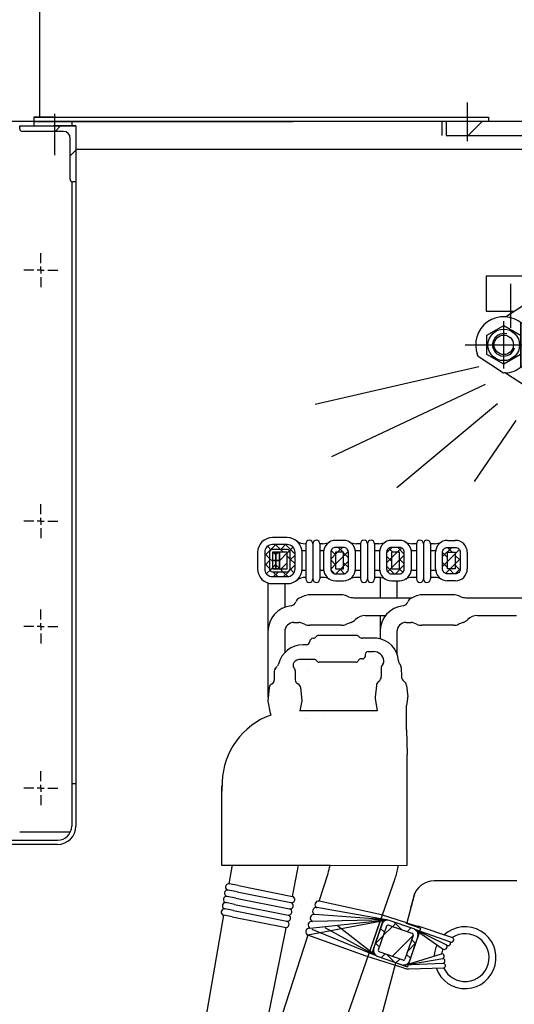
# Model space of a CAD drawing. Header units: millimetres. Extents: x 452087 to 582075, y 10891 to 81641.
# Tile 273 of 311: x 549558 to 549910, y 45147 to 45848. Entities that reach past the tile are written whole.
import ezdxf

# ---------------------------------------------------------------- set-up
doc = ezdxf.new("R2010")
doc.units = ezdxf.units.MM
for name, pattern in [('K5LT_AUXILIARY', [0]), ('K5LT_AXLED', [19.5, 15, -1.5, 1.5, -1.5]), ('K5LT_BASIC', [0]), ('K5LT_THIN', [0]), ('K5LT_THIN_INCLUDED_TO_HATCHING', [0])]:
    doc.linetypes.add(name, pattern=pattern)
for name, color, linetype, true_color in [('C', 4, 'Continuous', 0x00ffff), ('CONTOUR', 1, 'Continuous', 0xff0000), ('FOR', 7, 'Continuous', 0xffffff), ('G', 3, 'Continuous', 0x00ff00), ('OSI', 2, 'Continuous', 0xffff00), ('R', 1, 'Continuous', 0xff0000)]:
    doc.layers.add(name, color=color, linetype=linetype, true_color=true_color)
doc.layers.add('ГТО-2_Штриховка', color=252, linetype='Continuous', lineweight=18)
doc.layers.add('Системный слой', color=7, linetype='Continuous')
pattern_1 = [(45, (-1053.149, 4503.286), (-7.071068, 7.071068), []), (135, (-1053.149, 4503.286), (-7.071068, -7.071068), [])]
pattern_2 = [(45, (0, 0), (-0.3535534, 0.3535534), [])]
pattern_3 = [(45, (0, 0), (-0.3535534, 0.3535534), []), (135, (0, 0), (-0.3535534, -0.3535534), [])]

# ---------------------------------------------------------------- blocks, each defined once
blk = doc.blocks.new('U61')
at = {"layer": 'G', "linetype": 'K5LT_BASIC'}
for p, q in [((243.015, 424.596), (243.015, 424.826)), ((243.015, 424.826), (247.015, 424.826)), ((247.015, 424.826), (247.015, 420.826)), ((245.094, 424.426), (243.185, 424.426)), ((246.115, 424.426), (245.094, 424.426)), ((246.615, 420.996), (246.615, 423.926)), ((247.015, 420.826), (246.785, 420.826))]:
    blk.add_line(p, q, dxfattribs=at)
for centre, radius, start, end in [((243.185, 424.596), 0.17, 180, 270), ((246.115, 423.926), 0.5, 0, 90), ((246.785, 420.996), 0.17, 180, 270)]:
    blk.add_arc(centre, radius, start, end, dxfattribs=at)
blk = doc.blocks.new('U78')
at = {"layer": 'OSI', "linetype": 'K5LT_AXLED'}
for p, q in [((244.513, 378.177), (244.513, 378.889)), ((244.513, 377.677), (244.513, 377.927)), ((244.013, 377.677), (243.301, 377.677)), ((244.513, 377.677), (244.263, 377.677)), ((244.513, 377.677), (244.513, 377.427)), ((244.513, 377.677), (244.763, 377.677)), ((244.513, 377.177), (244.513, 376.465)), ((245.013, 377.677), (245.725, 377.677))]:
    blk.add_line(p, q, dxfattribs=at)
blk = doc.blocks.new('U80')
at = {"layer": 'OSI', "linetype": 'K5LT_AXLED'}
for p, q in [((244.513, 397.177), (244.513, 397.889)), ((244.013, 396.677), (243.301, 396.677)), ((244.513, 396.677), (244.263, 396.677)), ((244.513, 396.677), (244.513, 396.927)), ((244.513, 396.677), (244.513, 396.427)), ((244.513, 396.677), (244.763, 396.677)), ((245.013, 396.677), (245.725, 396.677)), ((244.513, 396.177), (244.513, 395.465))]:
    blk.add_line(p, q, dxfattribs=at)
blk = doc.blocks.new('U81')
at = {"layer": 'OSI', "linetype": 'K5LT_AXLED'}
for p, q in [((244.513, 389.677), (244.513, 390.389)), ((244.013, 389.177), (243.301, 389.177)), ((244.513, 389.177), (244.263, 389.177)), ((244.513, 389.177), (244.513, 389.427)), ((244.513, 389.177), (244.513, 388.927)), ((244.513, 389.177), (244.763, 389.177)), ((245.013, 389.177), (245.725, 389.177)), ((244.513, 388.677), (244.513, 387.965))]:
    blk.add_line(p, q, dxfattribs=at)
blk = doc.blocks.new('U82')
at = {"layer": 'OSI', "linetype": 'K5LT_AXLED'}
for p, q in [((244.513, 415.052), (244.513, 415.764)), ((244.013, 414.552), (243.301, 414.552)), ((244.513, 414.552), (244.263, 414.552)), ((244.513, 414.552), (244.513, 414.802)), ((244.513, 414.552), (244.513, 414.302)), ((244.513, 414.552), (244.763, 414.552)), ((245.013, 414.552), (245.725, 414.552)), ((244.513, 414.052), (244.513, 413.34))]:
    blk.add_line(p, q, dxfattribs=at)
blk = doc.blocks.new('U92')
at = {"layer": 'G', "linetype": 'K5LT_BASIC'}
for p, q in [((276.265, 409.923), (277.465, 410.616)), ((277.465, 410.616), (278.665, 409.923)), ((276.265, 408.537), (276.265, 409.923)), ((278.665, 409.923), (278.665, 408.537)), ((277.465, 407.844), (276.265, 408.537)), ((278.665, 408.537), (277.465, 407.844))]:
    blk.add_line(p, q, dxfattribs=at)
for radius in [1.125, 0.692]:
    blk.add_circle((277.465, 409.23), radius, dxfattribs=at)
at = {"layer": 'OSI', "linetype": 'K5LT_AXLED'}
for p, q in [((277.465, 407.544), (277.465, 410.916)), ((275.965, 409.23), (278.965, 409.23))]:
    blk.add_line(p, q, dxfattribs=at)
at = {"layer": 'R', "linetype": 'K5LT_THIN'}
blk.add_arc((277.465, 409.23), 0.8, 75, 345, dxfattribs=at)
blk = doc.blocks.new('U93')
at = {"layer": 'G', "linetype": 'K5LT_BASIC'}
for p, q in [((286.965, 410.616), (285.765, 409.923)), ((288.165, 409.923), (286.965, 410.616)), ((285.765, 409.923), (285.765, 408.537)), ((288.165, 408.537), (288.165, 409.923)), ((285.765, 408.537), (286.965, 407.844)), ((286.965, 407.844), (288.165, 408.537))]:
    blk.add_line(p, q, dxfattribs=at)
for radius in [1.125, 0.692]:
    blk.add_circle((286.965, 409.23), radius, dxfattribs=at)
at = {"layer": 'OSI', "linetype": 'K5LT_AXLED'}
for p, q in [((286.965, 407.544), (286.965, 410.916)), ((288.465, 409.23), (285.465, 409.23))]:
    blk.add_line(p, q, dxfattribs=at)
at = {"layer": 'R', "linetype": 'K5LT_THIN'}
blk.add_arc((286.965, 409.23), 0.8, 195, 105, dxfattribs=at)
blk = doc.blocks.new('U94')
at = {"layer": 'C', "linetype": 'K5LT_BASIC'}
for p, q in [((280.663, 409.516), (281.583, 408.597)), ((281.583, 408.597), (282.502, 407.678))]:
    blk.add_line(p, q, dxfattribs=at)
blk = doc.blocks.new('U95')
at = {"layer": 'C', "linetype": 'K5LT_BASIC'}
for p, q in [((280.805, 407.183), (280.911, 407.289)), ((281.017, 407.395), (281.123, 407.501)), ((280.239, 406.617), (280.274, 406.653)), ((280.38, 406.759), (280.487, 406.865)), ((280.593, 406.971), (280.699, 407.077))]:
    blk.add_line(p, q, dxfattribs=at)
blk = doc.blocks.new('U96')
at = {"layer": 'C', "linetype": 'K5LT_BASIC'}
for p, q in [((280.168, 407.819), (280.274, 407.925)), ((280.38, 408.032), (280.487, 408.138)), ((279.603, 407.254), (279.638, 407.289)), ((279.744, 407.395), (279.85, 407.501)), ((279.956, 407.607), (280.062, 407.713))]:
    blk.add_line(p, q, dxfattribs=at)
blk = doc.blocks.new('U97')
at = {"layer": 'G', "linetype": 'K5LT_BASIC'}
for p, q in [((278.665, 410.83), (278.665, 407.63)), ((278.765, 410.75), (278.765, 407.71)), ((277.434, 407.22), (275.636, 408.396))]:
    blk.add_line(p, q, dxfattribs=at)
for centre, radius, start, end in [((277.465, 409.23), 2, 49.4584, 201.125), ((274.667, 408.149), 1, 14.28625, 21.125), ((277.596, 406.233), 1, 92.49567, 99.33442), ((277.465, 409.23), 2, 272.49567, 310.5416)]:
    blk.add_arc(centre, radius, start, end, dxfattribs=at)
blk = doc.blocks.new('U98')
at = {"layer": 'G', "linetype": 'K5LT_BASIC'}
for p, q in [((285.665, 410.75), (285.665, 407.71)), ((285.765, 410.83), (285.765, 407.63)), ((286.997, 407.22), (288.795, 408.396))]:
    blk.add_line(p, q, dxfattribs=at)
for centre, radius, start, end in [((286.965, 409.23), 2, 338.875, 130.5416), ((289.764, 408.149), 1, 158.875, 165.71375), ((286.965, 409.23), 2, 229.4584, 267.50433), ((286.835, 406.233), 1, 80.66558, 87.50433)]:
    blk.add_arc(centre, radius, start, end, dxfattribs=at)
blk = doc.blocks.new('U91')
at = {"layer": 'FOR'}
h = blk.add_hatch(dxfattribs=at)
h.set_pattern_fill('МЕТАЛЛ', color=256, angle=45, style=0, pattern_type=0)
h.set_pattern_definition([(45, (0, 0), (-2.12132, 2.12132), [])])
h.paths.add_polyline_path([(280.929, 409.782), (281.185, 410.178), (281.558, 410.466), (282.006, 410.614), (282.477, 410.605), (282.919, 410.44), (283.281, 410.138), (283.522, 409.733), (283.615, 409.27), (283.549, 408.803), (283.331, 408.385), (282.987, 408.062), (282.767, 407.943), (282.679, 407.855), (282.254, 407.431), (282.782, 407.521), (283.259, 407.763), (283.644, 408.135), (283.903, 408.604), (284.012, 409.127), (283.963, 409.66), (283.76, 410.155), (283.419, 410.568), (282.973, 410.863), (282.459, 411.014), (281.924, 411.006), (281.415, 410.842), (280.976, 410.535), (280.647, 410.113), (280.457, 409.613), (280.416, 409.269), (280.84, 409.693)])
at = {"layer": 'C', "linetype": 'K5LT_BASIC'}
for p, q in [((279.85, 408.633), (279.426, 408.208)), ((279.497, 407.996), (280.31, 408.809)), ((280.274, 408.35), (280.557, 408.633)), ((279.284, 408.208), (279.603, 408.527)), ((279.284, 408.208), (279.498, 407.995)), ((279.426, 408.208), (279.673, 408.456)), ((279.497, 407.36), (280.38, 408.244)), ((279.673, 408.456), (279.603, 408.527)), ((280.274, 408.35), (280.805, 407.819)), ((280.593, 407.678), (280.769, 407.855)), ((279.497, 407.36), (279.921, 406.936)), ((279.603, 407.254), (279.921, 406.936)), ((279.85, 407.006), (280.522, 407.678)), ((279.992, 406.865), (280.663, 407.537)), ((280.345, 406.511), (281.229, 407.395)), ((280.522, 407.678), (280.593, 407.607)), ((280.663, 407.537), (280.593, 407.607)), ((280.663, 407.607), (280.84, 407.784)), ((281.335, 407.289), (280.805, 407.819)), ((280.982, 406.511), (281.795, 407.324)), ((281.335, 407.289), (281.618, 407.572)), ((282.502, 407.678), (281.865, 407.042)), ((279.631, 406.872), (279.56, 406.801)), ((279.744, 406.759), (279.631, 406.872)), ((279.744, 406.759), (279.857, 406.646)), ((279.857, 406.646), (279.787, 406.575)), ((280.345, 406.511), (279.921, 406.936)), ((280.239, 406.617), (279.921, 406.936)), ((281.194, 406.299), (280.982, 406.511)), ((282.007, 406.9), (281.37, 406.264)), ((280.875, 405.981), (281.194, 406.299)), ((281.017, 405.981), (281.335, 406.299))]:
    blk.add_line(p, q, dxfattribs=at)
at = {"layer": 'G', "linetype": 'K5LT_BASIC'}
for p, q in [((277.594, 411.226), (279.894, 412.73)), ((286.837, 411.226), (284.537, 412.73)), ((280.027, 408.88), (280.663, 409.516)), ((280.416, 409.269), (280.929, 409.782)), ((280.924, 409.256), (280.429, 408.761)), ((279.673, 408.809), (279.885, 409.021)), ((279.85, 408.633), (279.673, 408.809)), ((280.027, 408.88), (279.885, 409.021)), ((280.31, 408.809), (280.38, 408.809)), ((280.38, 408.809), (281.088, 408.102)), ((278.76, 407.683), (279.284, 408.208)), ((279.498, 407.995), (279.284, 408.208)), ((279.426, 408.208), (279.569, 408.065)), ((279.426, 408.208), (279.569, 408.065)), ((279.648, 407.986), (279.651, 407.983)), ((279.648, 407.986), (279.651, 407.983)), ((279.956, 407.819), (280.062, 407.925)), ((280.062, 407.925), (280.168, 407.819)), ((280.062, 407.925), (280.274, 407.925)), ((280.168, 408.032), (280.274, 408.138)), ((280.168, 408.032), (280.274, 407.925)), ((280.274, 408.138), (280.38, 408.032)), ((280.274, 408.138), (280.487, 408.138)), ((280.487, 408.138), (280.805, 407.819)), ((281.795, 407.395), (281.088, 408.102)), ((282.241, 407.939), (281.746, 407.444)), ((282.254, 407.431), (282.767, 407.943)), ((277.594, 407.234), (279.894, 405.73)), ((278.789, 407.572), (278.76, 407.683)), ((279.673, 406.688), (278.789, 407.572)), ((279.631, 406.872), (279.497, 407.36)), ((279.532, 407.395), (279.638, 407.501)), ((279.532, 407.395), (279.638, 407.289)), ((279.638, 407.501), (279.744, 407.395)), ((279.638, 407.501), (279.85, 407.501)), ((279.744, 407.607), (279.85, 407.713)), ((279.744, 407.607), (279.85, 407.501)), ((279.85, 407.713), (279.956, 407.607)), ((279.85, 407.713), (280.062, 407.713)), ((279.956, 407.819), (280.062, 407.713)), ((280.522, 407.678), (280.593, 407.678)), ((280.593, 407.678), (280.628, 407.643)), ((280.663, 407.607), (280.628, 407.643)), ((280.663, 407.537), (280.663, 407.607)), ((281.123, 407.501), (280.805, 407.819)), ((280.911, 407.077), (280.805, 407.183)), ((281.017, 407.183), (280.911, 407.289)), ((280.911, 407.077), (280.911, 407.289)), ((281.123, 407.289), (281.017, 407.395)), ((281.017, 407.183), (281.123, 407.289)), ((281.123, 407.289), (281.123, 407.501)), ((281.795, 407.324), (281.795, 407.395)), ((286.837, 407.234), (284.537, 405.73)), ((279.673, 406.688), (280.557, 405.804)), ((279.857, 406.646), (280.345, 406.511)), ((280.38, 406.547), (280.274, 406.653)), ((280.487, 406.653), (280.38, 406.759)), ((280.38, 406.547), (280.487, 406.653)), ((280.593, 406.759), (280.487, 406.865)), ((280.487, 406.653), (280.487, 406.865)), ((280.699, 406.865), (280.593, 406.971)), ((280.593, 406.759), (280.699, 406.865)), ((280.805, 406.971), (280.699, 407.077)), ((280.699, 406.865), (280.699, 407.077)), ((280.805, 406.971), (280.911, 407.077)), ((281.194, 406.299), (280.98, 406.513)), ((281.051, 406.584), (281.37, 406.264)), ((281.051, 406.584), (281.37, 406.264)), ((282.007, 406.9), (281.865, 407.042)), ((280.557, 405.804), (280.669, 405.774)), ((280.669, 405.774), (281.194, 406.299)), ((281.017, 405.981), (280.946, 406.052)), ((285.299, 406.228), (284.537, 405.73))]:
    blk.add_line(p, q, dxfattribs=at)
for radius, start, end in [(4.2, 56.44269, 123.55731), (1.85, 269.64425, 180.35575), (1.8, 271.23826, 178.76174), (1.4, 275.26196, 174.73804), (4.2, 236.44269, 303.55731)]:
    blk.add_arc((282.215, 409.23), radius, start, end, dxfattribs=at)
at = {"layer": 'OSI', "linetype": 'K5LT_AXLED'}
for p, q in [((282.215, 414.23), (282.215, 404.23)), ((274.715, 409.23), (289.715, 409.23)), ((279.529, 406.543), (282.215, 409.23))]:
    blk.add_line(p, q, dxfattribs=at)
at = {"layer": 'R', "linetype": 'K5LT_THIN'}
for p, q in [((280.313, 408.809), (280.842, 409.338)), ((279.654, 407.986), (280.429, 408.761)), ((279.498, 407.995), (279.654, 407.986)), ((281.051, 406.584), (282.323, 407.856)), ((280.971, 406.668), (281.746, 407.444)), ((280.98, 406.513), (280.971, 406.668))]:
    blk.add_line(p, q, dxfattribs=at)
at = {"layer": 'C'}
for name in ['U94', 'U96', 'U95']:
    blk.add_blockref(name, (0, 0), dxfattribs=at)
at = {"layer": 'Системный слой'}
for name in ['U97', 'U92', 'U93', 'U98']:
    blk.add_blockref(name, (0, 0), dxfattribs=at)
blk = doc.blocks.new('U313')
at = {"layer": 'G', "linetype": 'K5LT_BASIC'}
for p, q in [((262.417, 369.975), (262.783, 371.81)), ((259.652, 356.141), (261.944, 367.607))]:
    blk.add_line(p, q, dxfattribs=at)
for centre, radius, start, end in [((256.9, 372.986), 6, 348.69792, 352.35199), ((266.322, 355.458), 6.705, 174.15063, 180), ((266.322, 355.458), 6.71, 177.89947, 182.10053)]:
    blk.add_arc(centre, radius, start, end, dxfattribs=at)
blk = doc.blocks.new('U314')
at = {"layer": 'G', "linetype": 'K5LT_BASIC'}
for p, q in [((264.318, 369.631), (264.957, 371.597)), ((264.171, 369.176), (264.171, 369.178)), ((263.531, 367.208), (260.371, 357.487))]:
    blk.add_line(p, q, dxfattribs=at)
for centre, radius, start, end in [((261.153, 372.833), 4, 341.99416, 350.71007), ((269.622, 354.553), 9.705, 161.58875, 180)]:
    blk.add_arc(centre, radius, start, end, dxfattribs=at)
blk = doc.blocks.new('U315')
at = {"layer": 'G', "linetype": 'K5LT_BASIC'}
for p, q in [((268.828, 368.656), (269.729, 371.241)), ((264.308, 355.693), (268.733, 368.385))]:
    blk.add_line(p, q, dxfattribs=at)
for centre, radius, start, end in [((264.043, 373.157), 6, 341.37036, 349.66564), ((268.822, 354.35), 4.71, 162.39806, 182.52421)]:
    blk.add_arc(centre, radius, start, end, dxfattribs=at)
blk = doc.blocks.new('U318')
at = {"layer": 'G', "linetype": 'K5LT_BASIC'}
for p, q in [((266.958, 388.546), (264.258, 388.546)), ((266.958, 388.546), (264.272, 388.546)), ((266.865, 388.306), (266.865, 388.306)), ((266.865, 388.306), (266.865, 388.306)), ((268.44, 388.347), (267.392, 388.346))]:
    blk.add_line(p, q, dxfattribs=at)
for centre, radius, start, end in [((263.925, 388.046), 0.3, 89.99953, 174.42955), ((263.925, 388.546), 0.2, 269.99953, 330), ((264.272, 388.346), 0.2, 90, 150), ((266.958, 388.246), 0.3, 41.81031, 90), ((267.405, 388.646), 0.3, 221.81031, 270)]:
    blk.add_arc(centre, radius, start, end, dxfattribs=at)
blk = doc.blocks.new('U317')
at = {"layer": 'G', "linetype": 'K5LT_BASIC'}
for p, q in [((263.422, 387.883), (263.181, 387.883)), ((263.976, 386.843), (262.946, 386.843)), ((264.362, 387.083), (264.362, 387.084)), ((264.362, 387.084), (264.362, 387.083)), ((267.402, 386.883), (267.302, 386.883)), ((267.602, 387.203), (267.602, 387.044)), ((261.183, 386.182), (261.334, 386.346)), ((266.936, 386.643), (264.322, 386.643)), ((261.129, 386.011), (261.126, 385.365)), ((262.622, 386.031), (262.625, 385.389)), ((263.475, 386.084), (263.475, 386.084)), ((260.766, 384.846), (260.669, 383.871)), ((262.992, 384.866), (263.088, 383.891)), ((260.669, 383.871), (260.85, 383.013)), ((263.088, 383.891), (262.951, 383.186)), ((264.69, 382.955), (264.69, 382.954))]:
    blk.add_line(p, q, dxfattribs=at)
for centre, radius, start, end in [((263.181, 386.083), 1.8, 90, 166.33255), ((263.419, 388.092), 0.209, 270.98021, 355.36884), ((262.993, 386.255), 0.589, 87.98743, 142.5253), ((263.976, 386.643), 0.2, 30, 90), ((267.302, 386.683), 0.2, 90, 156.42182), ((267.398, 387.093), 0.21, 271.12675, 346.66496), ((267.802, 387.203), 0.2, 90, 180), ((261.429, 386.01), 0.3, 145.00798, 179.72112), ((261.141, 386.58), 0.3, 317.48955, 346.33255), ((262.764, 386.431), 0.3, 142.5253, 222.51045), ((262.322, 386.03), 0.3, 0.27888, 34.99202), ((264.322, 386.843), 0.2, 210, 270), ((266.936, 386.843), 0.2, 270, 336.42182), ((261.065, 384.817), 0.3, 113.48579, 174.30445), ((260.826, 385.367), 0.3, 293.48579, 359.72112), ((262.925, 385.39), 0.3, 180.27888, 247.28287), ((262.693, 384.837), 0.3, 5.66421, 67.28287)]:
    blk.add_arc(centre, radius, start, end, dxfattribs=at)
at = {"layer": 'Системный слой'}
blk.add_blockref('U318', (0, 0), dxfattribs=at)
blk = doc.blocks.new('U316')
at = {"layer": 'G', "linetype": 'K5LT_BASIC'}
for p, q in [((267.802, 387.403), (268.192, 387.403)), ((268.742, 386.226), (268.746, 385.618)), ((268.859, 386.511), (268.848, 386.499)), ((270.068, 386.516), (270.059, 386.525)), ((270.172, 386.248), (270.175, 385.628)), ((268.395, 384.992), (268.313, 384.165)), ((270.547, 384.993), (270.629, 384.182)), ((270.551, 384.956), (270.563, 384.956)), ((268.316, 384.061), (268.458, 383.188)), ((270.622, 384.061), (270.553, 383.566))]:
    blk.add_line(p, q, dxfattribs=at)
for centre, radius, start, end in [((268.27, 386.655), 1.7, 2.59535, 84.24188), ((268.192, 386.653), 0.75, 7.79698, 90), ((269.142, 386.229), 0.4, 137.38627, 180.34283), ((268.638, 386.715), 0.3, 317.38627, 7.79698), ((270.381, 386.79), 0.416, 187.97997, 219.53937), ((269.772, 386.247), 0.4, 0.27884, 42.35919), ((268.346, 385.616), 0.4, 303.99734, 0.34283), ((270.575, 385.63), 0.4, 180.27884, 237.85569), ((268.793, 384.952), 0.4, 123.99734, 174.30896), ((270.149, 384.953), 0.4, 5.73072, 57.85569), ((268.711, 384.125), 0.4, 174.30896, 189.26909), ((270.231, 384.142), 0.4, 348.19429, 5.73072)]:
    blk.add_arc(centre, radius, start, end, dxfattribs=at)
at = {"layer": 'Системный слой'}
blk.add_blockref('U317', (0, 0), dxfattribs=at)
blk = doc.blocks.new('U319')
at = {"layer": 'R', "linetype": 'K5LT_THIN_INCLUDED_TO_HATCHING'}
for centre in [(262.263, 369.313), (262.366, 369.754), (262.059, 368.43), (262.161, 368.871), (261.957, 367.988)]:
    blk.add_arc(centre, 0.227, 256.96925, 76.96925, dxfattribs=at)
blk = doc.blocks.new('U312')
at = {"layer": 'G', "linetype": 'K5LT_BASIC'}
for p, q in [((270.54, 381.823), (270.553, 383.566)), ((260.845, 383.04), (260.887, 382.885)), ((264.404, 383.187), (262.921, 383.186)), ((263.373, 382.632), (263.373, 382.632)), ((268.458, 383.188), (264.302, 383.187)), ((270.54, 381.823), (270.593, 380.068)), ((270.593, 379.09), (270.593, 380.068)), ((270.593, 372.189), (270.593, 379.609)), ((257.424, 378.125), (257.402, 377.461)), ((257.402, 372.186), (257.402, 377.858)), ((265.101, 372.188), (257.402, 372.186)), ((265.101, 372.188), (270.593, 372.189)), ((269.946, 372.081), (269.947, 372.189)), ((257.931, 370.871), (258.095, 371.818)), ((257.853, 370.425), (257.853, 370.425)), ((257.698, 369.532), (257.698, 369.532)), ((257.775, 369.978), (257.775, 369.979)), ((263.097, 369.375), (263.097, 369.376)), ((268.733, 368.385), (269.048, 369.289)), ((255.522, 357.011), (257.543, 368.639)), ((261.944, 367.607), (261.974, 367.762)), ((255.417, 349.458), (255.417, 355.458)), ((259.617, 355.704), (259.617, 352.458)), ((259.917, 352.458), (259.917, 354.553)), ((264.117, 354.557), (264.117, 352.458))]:
    blk.add_line(p, q, dxfattribs=at)
for centre, radius, start, end in [((262.671, 377.948), 5.25, 109.87412, 178.06863), ((256.125, 372.16), 2, 350.14372, 0.72759), ((267.122, 355.458), 11.705, 172.37165, 181.38924)]:
    blk.add_arc(centre, radius, start, end, dxfattribs=at)
at = {"layer": 'R', "linetype": 'K5LT_THIN'}
for p, q in [((261.697, 382.937), (261.697, 382.937)), ((263.475, 382.635), (263.475, 382.635)), ((258.575, 370.743), (257.931, 370.871)), ((258.486, 370.298), (257.853, 370.425)), ((258.309, 369.409), (257.698, 369.532)), ((258.398, 369.854), (257.775, 369.978)), ((258.131, 368.521), (257.543, 368.638)), ((258.22, 368.965), (257.623, 369.084)), ((252.365, 349.458), (252.359, 349.458)), ((253.615, 349.458), (253.015, 349.458)), ((267.566, 349.458), (256.309, 349.458))]:
    blk.add_line(p, q, dxfattribs=at)
at = {"layer": 'R', "linetype": 'K5LT_THIN_INCLUDED_TO_HATCHING'}
for p, q in [((258.575, 370.743), (262.417, 369.975)), ((258.486, 370.298), (262.319, 369.532)), ((258.309, 369.409), (262.121, 368.648)), ((258.398, 369.854), (262.221, 369.09)), ((258.22, 368.965), (262.021, 368.205)), ((258.131, 368.521), (261.973, 367.753))]:
    blk.add_line(p, q, dxfattribs=at)
at = {"layer": 'R', "linetype": 'K5LT_AUXILIARY'}
for p, q in [((270.223, 367.202), (270.222, 367.202)), ((265.717, 351.458), (265.88, 351.458))]:
    blk.add_line(p, q, dxfattribs=at)
at = {"layer": 'R', "linetype": 'K5LT_THIN_INCLUDED_TO_HATCHING'}
for centre in [(257.892, 370.648), (257.814, 370.202), (257.659, 369.309), (257.737, 369.755), (257.581, 368.862)]:
    blk.add_arc(centre, 0.227, 80.14372, 260.14372, dxfattribs=at)
at = {"layer": 'Системный слой'}
for name in ['U316', 'U313', 'U314', 'U315', 'U319']:
    blk.add_blockref(name, (0, 0), dxfattribs=at)
blk = doc.blocks.new('U321')
at = {"layer": 'C', "linetype": 'K5LT_BASIC'}
for p, q in [((261.498, 394.435), (261.248, 394.435)), ((261.248, 394.435), (261.248, 393.875)), ((261.248, 393.875), (261.498, 393.875)), ((261.498, 393.875), (261.498, 394.435))]:
    blk.add_line(p, q, dxfattribs=at)
blk = doc.blocks.new('U322')
at = {"layer": 'C', "linetype": 'K5LT_BASIC'}
for p, q in [((261.498, 393.875), (261.248, 393.875)), ((261.248, 393.875), (261.248, 393.315)), ((261.498, 393.315), (261.498, 393.875)), ((261.248, 393.315), (261.498, 393.315))]:
    blk.add_line(p, q, dxfattribs=at)
blk = doc.blocks.new('U323')
at = {"layer": 'C', "linetype": 'K5LT_BASIC'}
for p, q in [((261.248, 393.875), (260.998, 393.875)), ((260.998, 393.875), (260.998, 393.315)), ((261.248, 393.315), (261.248, 393.875)), ((260.998, 393.315), (261.248, 393.315))]:
    blk.add_line(p, q, dxfattribs=at)
blk = doc.blocks.new('U324')
at = {"layer": 'C', "linetype": 'K5LT_BASIC'}
for p, q in [((261.248, 394.435), (260.998, 394.435)), ((260.998, 394.435), (260.998, 393.875)), ((260.998, 393.875), (261.248, 393.875)), ((261.248, 393.875), (261.248, 394.435))]:
    blk.add_line(p, q, dxfattribs=at)
blk = doc.blocks.new('U320')
at = {"layer": 'FOR'}
h = blk.add_hatch(dxfattribs=at)
h.set_pattern_fill('НЕМЕТАЛЛ', color=256, angle=45, style=0, pattern_type=0)
h.set_pattern_definition(pattern_3)
h.paths.add_polyline_path([(262.058, 392.735), (260.998, 392.735), (260.715, 392.813), (260.512, 393.026), (260.448, 393.285), (260.448, 394.465), (260.527, 394.748), (260.74, 394.95), (260.998, 395.015), (262.058, 395.015), (262.341, 394.936), (262.544, 394.723), (262.608, 394.465), (262.608, 393.285), (262.53, 393.001), (262.316, 392.799)])
h.paths.add_polyline_path([(260.998, 393.085), (262.058, 393.085), (262.2, 393.143), (262.258, 393.285), (262.258, 394.465), (262.2, 394.606), (262.058, 394.665), (260.998, 394.665), (260.857, 394.606), (260.798, 394.465), (260.798, 393.285), (260.857, 393.143)])
h = blk.add_hatch(dxfattribs=at)
h.set_pattern_fill('БЕТОН', color=256, angle=-45, style=0, pattern_type=0)
h.set_pattern_definition([(-45, (0, 0), (1.4142136, 1.4142136), [11, -5]), (-45, (9.1924, -9.1924), (1.4142136, 1.4142136), [1, -15]), (-45, (6.364, -4.9497), (1.4142136, 1.4142136), [11, -5]), (-45, (15.5563, -14.1421), (1.4142136, 1.4142136), [1, -15])])
h.paths.add_polyline_path([(262.058, 393.085), (260.998, 393.085), (260.857, 393.143), (260.798, 393.285), (260.798, 394.465), (260.857, 394.606), (260.998, 394.665), (262.058, 394.665), (262.2, 394.606), (262.258, 394.465), (262.258, 393.285), (262.2, 393.143)])
h.paths.add_polyline_path([(261.498, 393.285), (262.058, 393.285), (262.058, 394.465), (261.498, 394.465), (260.998, 394.465), (260.998, 394.435), (260.998, 393.875), (260.998, 393.285)])
h = blk.add_hatch(dxfattribs=at)
h.set_pattern_fill('МЕТАЛЛ', color=256, angle=45, style=0, pattern_type=0)
h.set_pattern_definition([(45, (0, 0), (-0.7071068, 0.7071068), [])])
h.paths.add_polyline_path([(262.058, 393.085), (260.998, 393.085), (260.857, 393.143), (260.798, 393.285), (260.798, 394.465), (260.857, 394.606), (260.998, 394.665), (262.058, 394.665), (262.2, 394.606), (262.258, 394.465), (262.258, 393.285), (262.2, 393.143)])
h.paths.add_polyline_path([(261.498, 393.285), (262.058, 393.285), (262.058, 394.465), (261.498, 394.465), (260.998, 394.465), (260.998, 394.435), (260.998, 393.875), (260.998, 393.285)])
h = blk.add_hatch(dxfattribs=at)
h.set_pattern_fill('НЕМЕТАЛЛ', color=256, angle=45, style=0, pattern_type=0)
h.set_pattern_definition(pattern_3)
h.paths.add_polyline_path([(265.146, 393.285), (265.146, 394.465), (265.224, 394.685), (265.423, 394.807), (265.496, 394.815), (266.056, 394.815), (266.276, 394.737), (266.398, 394.538), (266.406, 394.465), (266.406, 393.285), (266.328, 393.065), (266.13, 392.942), (266.056, 392.935), (265.496, 392.935), (265.276, 393.012), (265.154, 393.211)])
h.paths.add_polyline_path([(265.496, 394.465), (265.496, 393.285), (266.056, 393.285), (266.056, 394.465)])
h = blk.add_hatch(dxfattribs=at)
h.set_pattern_fill('НЕМЕТАЛЛ', color=256, angle=45, style=0, pattern_type=0)
h.set_pattern_definition(pattern_3)
h.paths.add_polyline_path([(269.126, 393.285), (269.126, 394.465), (269.204, 394.685), (269.403, 394.807), (269.476, 394.815), (270.036, 394.815), (270.256, 394.737), (270.378, 394.538), (270.386, 394.465), (270.386, 393.285), (270.308, 393.065), (270.11, 392.942), (270.036, 392.935), (269.476, 392.935), (269.256, 393.012), (269.134, 393.211)])
h.paths.add_polyline_path([(269.476, 394.465), (269.476, 393.285), (270.036, 393.285), (270.036, 394.465)])
h = blk.add_hatch(dxfattribs=at)
h.set_pattern_fill('НЕМЕТАЛЛ', color=256, angle=45, style=0, pattern_type=0)
h.set_pattern_definition(pattern_3)
h.paths.add_polyline_path([(274.366, 393.285), (274.366, 394.465), (274.288, 394.685), (274.09, 394.807), (274.016, 394.815), (273.456, 394.815), (273.236, 394.737), (273.114, 394.538), (273.106, 394.465), (273.106, 393.285), (273.184, 393.065), (273.383, 392.942), (273.456, 392.935), (274.016, 392.935), (274.236, 393.012), (274.358, 393.211)])
h.paths.add_polyline_path([(274.016, 394.465), (274.016, 393.285), (273.456, 393.285), (273.456, 394.465)])
h = blk.add_hatch(color=256, dxfattribs=at)
h.paths.add_polyline_path([(260.998, 394.465), (261.498, 394.465), (261.498, 394.435), (261.248, 394.435), (260.998, 394.435)])
h.paths.add_polyline_path([(261.248, 393.315), (261.498, 393.315), (261.498, 393.285), (260.998, 393.285), (260.998, 393.315)])
h = blk.add_hatch(dxfattribs=at)
h.set_pattern_fill('МЕТАЛЛ', color=256, angle=45, style=0, pattern_type=0)
h.set_pattern_definition(pattern_2)
h.paths.add_polyline_path([(261.248, 393.875), (261.248, 394.435), (261.498, 394.435), (261.498, 393.875)])
h.paths.add_polyline_path([(260.998, 393.315), (260.998, 393.875), (261.248, 393.875), (261.248, 393.315)])
h = blk.add_hatch(dxfattribs=at)
h.set_pattern_fill('МЕТАЛЛ', color=256, angle=-45, style=0, pattern_type=0)
h.set_pattern_definition([(-45, (0, 0), (0.3535534, 0.3535534), [])])
h.paths.add_polyline_path([(261.248, 393.315), (261.248, 393.875), (261.498, 393.875), (261.498, 393.315)])
h.paths.add_polyline_path([(260.998, 393.875), (260.998, 394.435), (261.248, 394.435), (261.248, 393.875)])
h = blk.add_hatch(dxfattribs=at)
h.set_pattern_fill('МЕТАЛЛ', color=256, angle=45, style=0, pattern_type=0)
h.set_pattern_definition(pattern_2)
h.paths.add_polyline_path([(261.498, 393.285), (261.498, 394.465), (262.058, 394.465), (262.058, 393.285)])
h = blk.add_hatch(dxfattribs=at)
h.set_pattern_fill('МЕТАЛЛ', color=256, angle=45, style=0, pattern_type=0)
h.set_pattern_definition(pattern_2)
h.paths.add_polyline_path([(266.056, 394.465), (266.056, 393.285), (265.496, 393.285), (265.496, 394.465)])
h = blk.add_hatch(dxfattribs=at)
h.set_pattern_fill('МЕТАЛЛ', color=256, angle=45, style=0, pattern_type=0)
h.set_pattern_definition(pattern_2)
h.paths.add_polyline_path([(270.036, 394.465), (270.036, 393.285), (269.476, 393.285), (269.476, 394.465)])
h = blk.add_hatch(dxfattribs=at)
h.set_pattern_fill('МЕТАЛЛ', color=256, angle=45, style=0, pattern_type=0)
h.set_pattern_definition(pattern_2)
h.paths.add_polyline_path([(273.456, 394.465), (273.456, 393.285), (274.016, 393.285), (274.016, 394.465)])
at = {"layer": 'CONTOUR', "linetype": 'K5LT_BASIC'}
for points in [[(262.058, 395.515), (260.998, 395.515, 0.414214), (259.948, 394.465), (259.948, 393.285, 0.414214), (260.998, 392.235), (262.058, 392.235, 0.414214), (263.108, 393.285), (263.108, 394.465, 0.414214)], [(262.058, 395.015), (260.998, 395.015, 0.414214), (260.448, 394.465), (260.448, 393.285, 0.414214), (260.998, 392.735), (262.058, 392.735, 0.414214), (262.608, 393.285), (262.608, 394.465, 0.414214)], [(262.058, 394.665), (260.998, 394.665, 0.414214), (260.798, 394.465), (260.798, 393.285, 0.414214), (260.998, 393.085), (262.058, 393.085, 0.414214), (262.258, 393.285), (262.258, 394.465, 0.414214)], [(266.406, 393.285), (266.406, 394.465, 0.414214), (266.056, 394.815), (265.496, 394.815, 0.414214), (265.146, 394.465), (265.146, 393.285, 0.414214), (265.496, 392.935), (266.056, 392.935, 0.414214)], [(270.386, 393.285), (270.386, 394.465, 0.414214), (270.036, 394.815), (269.476, 394.815, 0.414214), (269.126, 394.465), (269.126, 393.285, 0.414214), (269.476, 392.935), (270.036, 392.935, 0.414214)], [(273.106, 393.285), (273.106, 394.465, -0.414214), (273.456, 394.815), (274.016, 394.815, -0.414214), (274.366, 394.465), (274.366, 393.285, -0.414214), (274.016, 392.935), (273.456, 392.935, -0.414214)]]:
    blk.add_lwpolyline(points, format="xyb", close=True, dxfattribs=at)
at = {"layer": 'G', "linetype": 'K5LT_BASIC'}
for p, q in [((266.056, 395.315), (265.496, 395.315)), ((270.036, 395.315), (269.476, 395.315)), ((273.456, 395.315), (274.016, 395.315)), ((263.377, 394.575), (263.102, 394.575)), ((263.377, 395.075), (263.327, 395.075)), ((263.377, 395.075), (263.377, 392.575)), ((263.877, 395.075), (263.877, 392.575)), ((264.585, 395.075), (264.377, 395.075)), ((264.377, 395.075), (264.377, 392.575)), ((264.653, 394.575), (264.377, 394.575)), ((267.266, 394.575), (266.899, 394.575)), ((267.266, 395.075), (266.967, 395.075)), ((267.266, 395.075), (267.266, 392.575)), ((267.766, 395.075), (267.766, 392.575)), ((268.565, 395.075), (268.266, 395.075)), ((268.266, 395.075), (268.266, 392.575)), ((268.633, 394.575), (268.266, 394.575)), ((271.246, 394.575), (270.879, 394.575)), ((271.246, 395.075), (270.947, 395.075)), ((271.246, 395.075), (271.246, 392.575)), ((271.746, 395.075), (271.746, 392.575)), ((272.545, 395.075), (272.246, 395.075)), ((272.246, 395.075), (272.246, 392.575)), ((272.613, 394.575), (272.246, 394.575)), ((262.058, 394.465), (260.998, 394.465)), ((260.998, 394.465), (260.998, 393.285)), ((261.498, 394.465), (261.498, 393.285)), ((262.058, 394.465), (261.498, 394.465)), ((262.058, 393.285), (262.058, 394.465)), ((262.058, 393.285), (262.058, 394.465)), ((264.646, 394.465), (264.646, 393.285)), ((266.056, 394.465), (265.496, 394.465)), ((265.496, 394.465), (265.496, 393.285)), ((266.056, 393.285), (266.056, 394.465)), ((266.906, 393.285), (266.906, 394.465)), ((268.626, 394.465), (268.626, 393.285)), ((270.036, 394.465), (269.476, 394.465)), ((269.476, 394.465), (269.476, 393.285)), ((270.036, 393.285), (270.036, 394.465)), ((270.886, 393.285), (270.886, 394.465)), ((272.606, 393.285), (272.606, 394.465)), ((273.456, 393.285), (273.456, 394.465)), ((273.456, 394.465), (274.016, 394.465)), ((274.016, 394.465), (274.016, 393.285)), ((274.866, 394.465), (274.866, 393.285)), ((260.998, 393.285), (262.058, 393.285)), ((261.498, 393.285), (262.058, 393.285)), ((263.377, 393.175), (263.102, 393.175)), ((264.653, 393.175), (264.377, 393.175)), ((265.496, 393.285), (266.056, 393.285)), ((267.266, 393.175), (266.899, 393.175)), ((268.633, 393.175), (268.266, 393.175)), ((269.476, 393.285), (270.036, 393.285)), ((271.246, 393.175), (270.879, 393.175)), ((272.613, 393.175), (272.246, 393.175)), ((274.016, 393.285), (273.456, 393.285)), ((264.585, 392.675), (264.377, 392.675)), ((265.496, 392.435), (266.056, 392.435)), ((267.266, 392.675), (266.967, 392.675)), ((268.565, 392.675), (268.266, 392.675)), ((269.476, 392.435), (270.036, 392.435)), ((271.246, 392.675), (270.947, 392.675)), ((272.545, 392.675), (272.246, 392.675)), ((274.016, 392.435), (273.456, 392.435))]:
    blk.add_line(p, q, dxfattribs=at)
for centre, radius, start, end in [((263.327, 396.075), 1, 231.75453, 272.87275), ((263.627, 395.075), 0.25, 0, 180), ((264.127, 395.075), 0.25, 0, 180), ((267.516, 395.075), 0.25, 0, 180), ((268.016, 395.075), 0.25, 0, 180), ((271.496, 395.075), 0.25, 0, 180), ((271.996, 395.075), 0.25, 0, 180), ((264.585, 396.075), 1, 270, 299.50994), ((266.967, 396.075), 1, 240.49006, 270), ((268.565, 396.075), 1, 270, 299.50994), ((270.947, 396.075), 1, 240.49006, 270), ((272.545, 396.075), 1, 270, 299.50994), ((263.327, 391.675), 1, 87.12725, 128.24547), ((263.627, 392.575), 0.25, 180, 0), ((264.127, 392.575), 0.25, 180, 0), ((264.585, 391.675), 1, 60.49006, 90), ((266.967, 391.675), 1, 90, 119.50994), ((267.516, 392.575), 0.25, 180, 0), ((268.016, 392.575), 0.25, 180, 0), ((268.565, 391.675), 1, 60.49006, 90), ((270.947, 391.675), 1, 90, 119.50994), ((271.496, 392.575), 0.25, 180, 0), ((271.996, 392.575), 0.25, 180, 0), ((272.545, 391.675), 1, 60.49006, 90)]:
    blk.add_arc(centre, radius, start, end, dxfattribs=at)
for centre, major_axis, start_param, end_param in [((265.496, 394.465), (0, 0.85), 0, 1.570796), ((266.056, 394.465), (0.85, 0), 0, 1.570796), ((269.476, 394.465), (0, 0.85), 0, 1.570796), ((270.036, 394.465), (0.85, 0), 0, 1.570796), ((273.456, 394.465), (-0.85, 0), 4.712389, 6.283185), ((274.016, 394.465), (0, 0.85), 4.712389, 6.283185), ((265.496, 393.285), (-0.85, 0), 0, 1.570796), ((266.056, 393.285), (0, -0.85), 0, 1.570796), ((269.476, 393.285), (-0.85, 0), 0, 1.570796), ((270.036, 393.285), (0, -0.85), 0, 1.570796), ((273.456, 393.285), (0, -0.85), 4.712389, 6.283185), ((274.016, 393.285), (0.85, 0), 4.712389, 6.283185)]:
    blk.add_ellipse(centre, major_axis=major_axis, ratio=1, start_param=start_param, end_param=end_param, dxfattribs=at)
at = {"layer": 'C'}
for name in ['U324', 'U323', 'U321', 'U322']:
    blk.add_blockref(name, (0, 0), dxfattribs=at)
blk = doc.blocks.new('U335')
at = {"layer": 'G', "linetype": 'K5LT_BASIC'}
blk.add_line((268.231, 366.35), (268.119, 366.021), dxfattribs=at)
blk = doc.blocks.new('U334')
at = {"layer": 'Системный слой'}
blk.add_blockref('U335', (0, 0), dxfattribs=at)
blk = doc.blocks.new('U336')
at = {"layer": 'R', "linetype": 'K5LT_THIN_INCLUDED_TO_HATCHING'}
for centre, radius, start, end in [((264.263, 369.398), 0.239, 76.53199, 249.51852), ((263.955, 368.431), 0.262, 77.63424, 246.35408), ((264.113, 368.925), 0.258, 75.12902, 246.94987), ((263.792, 367.941), 0.257, 76.8428, 247.14552), ((263.636, 367.448), 0.262, 77.69907, 246.28925)]:
    blk.add_arc(centre, radius, start, end, dxfattribs=at)
blk = doc.blocks.new('A$C4E9A3E51')
h = blk.add_hatch()
h.set_pattern_fill('МЕТАЛЛ', color=256, scale=10, angle=45, style=0, pattern_type=0)
h.set_pattern_definition([(45, (-1053.15, 4503.286), (-21.2132, 21.2132), [])])
h.paths.add_polyline_path([(1740.5, 8744.58), (1740.5, 8754.58), (1680.5, 8754.58), (1680.5, 8744.58)])
h = blk.add_hatch()
h.set_pattern_fill('МЕТАЛЛ', color=256, scale=10, angle=45, style=0, pattern_type=0)
h.set_pattern_definition([(45, (-1053.15, 4503.286), (-14.142136, 14.142136), [])])
h.paths.add_polyline_path([(1417, 8744.58), (1417, 8751.54), (1377, 8751.54), (1377, 8749.24), (1377.5, 8748.04), (1378.7, 8747.54), (1397.79, 8747.54), (1408, 8747.54), (1410.69, 8746.76), (1412.53, 8744.65), (1413, 8742.54), (1413, 8713.24), (1413.5, 8712.04), (1414.7, 8711.54), (1417, 8711.54)])
h = blk.add_hatch()
h.set_pattern_fill('НЕМЕТАЛЛ', color=256, scale=10, angle=45, style=0, pattern_type=0)
h.set_pattern_definition(pattern_1)
h.paths.add_polyline_path([(1640.01, 8185.95), (1657.49, 8179.9), (1659.62, 8178.35), (1660.5, 8175.86), (1660.32, 8174.44), (1659.62, 8172.41), (1656.19, 8173.08), (1656.96, 8175.32), (1656.92, 8176.08), (1656.35, 8176.59), (1639.33, 8182.48), (1638.57, 8182.43), (1638.06, 8181.86), (1638.06, 8181.86), (1636.38, 8176.97), (1632.92, 8177.65), (1634.91, 8183.47), (1636.42, 8185.46), (1638.82, 8186.17)])
h = blk.add_hatch()
h.set_pattern_fill('НЕМЕТАЛЛ', color=256, scale=10, angle=45, style=0, pattern_type=0)
h.set_pattern_definition(pattern_1)
h.paths.add_polyline_path([(1629.8, 8168.57), (1632.92, 8177.65), (1636.38, 8176.97), (1633.16, 8167.58)])
h = blk.add_hatch()
h.set_pattern_fill('МЕТАЛЛ', color=256, scale=10, angle=45, style=0, pattern_type=0)
h.set_pattern_definition([(45, (-1053.149, 4503.286), (-10.6066, 10.6066), [])])
h.paths.add_polyline_path([(1638.39, 8182.8), (1657.29, 8176.26), (1651.11, 8158.3), (1650.61, 8157.72), (1649.84, 8157.68), (1649.84, 8157.68), (1631.89, 8163.89)])
h = blk.add_hatch()
h.set_pattern_fill('НЕМЕТАЛЛ', color=256, scale=10, angle=45, style=0, pattern_type=0)
h.set_pattern_definition(pattern_1)
h.paths.add_polyline_path([(1659.62, 8172.41), (1655.67, 8160.91), (1652.35, 8161.89), (1656.19, 8173.08)])
h = blk.add_hatch()
h.set_pattern_fill('НЕМЕТАЛЛ', color=256, scale=10, angle=45, style=0, pattern_type=0)
h.set_pattern_definition(pattern_1)
h.paths.add_polyline_path([(1632.21, 8164.83), (1632.26, 8164.07), (1632.83, 8163.56), (1642.78, 8160.12), (1641.64, 8156.81), (1631.71, 8160.25), (1629.56, 8161.83), (1628.67, 8164.34), (1628.88, 8165.91), (1629.8, 8168.57), (1633.16, 8167.58)])
h = blk.add_hatch()
h.set_pattern_fill('НЕМЕТАЛЛ', color=256, scale=10, angle=45, style=0, pattern_type=0)
h.set_pattern_definition(pattern_1)
h.paths.add_polyline_path([(1642.78, 8160.12), (1649.84, 8157.68), (1650.6, 8157.72), (1651.11, 8158.3), (1651.11, 8158.3), (1652.35, 8161.89), (1655.67, 8160.91), (1654.83, 8158.45), (1654.42, 8157.16), (1652.86, 8155.02), (1650.36, 8154.13), (1648.7, 8154.37), (1641.64, 8156.81)])
for p, q in [((1391.18, 9364.58), (1391.18, 8757.58)), ((1695.5, 8768.08), (1695.5, 8740.63)), ((1402, 8730.63), (1402, 8760.03)), ((1387, 8754.58), (1365.36, 8754.58)), ((1387, 8757.58), (1387, 8754.58)), ((1401, 8757.58), (1387, 8757.58)), ((1689.5, 8754.58), (1387, 8754.58)), ((1387, 8754.58), (1387, 8751.54)), ((1387, 8754.56), (1571.72, 8754.56)), ((1389, 8754.56), (1387, 8754.56)), ((1414, 8754.56), (1414, 8751.54)), ((1740.5, 8754.58), (1417, 8754.58)), ((1677.5, 8754.58), (1677.5, 8744.58)), ((1680.5, 8754.58), (1680.5, 8744.58)), ((1417, 8751.54), (1401, 8751.54)), ((1415.11, 8751.56), (1403, 8751.56)), ((1415.11, 8751.54), (1415.11, 8751.56)), ((1699.82, 8744.58), (1740.5, 8744.58)), ((1717.67, 8744.58), (1717.67, 8744.58)), ((1717.67, 8744.58), (1717.67, 8744.58)), ((1740.5, 8734.58), (1417, 8734.58)), ((1413.98, 8711.54), (1413.98, 8253.06)), ((1416.98, 8711.54), (1416.98, 8253.06)), ((1754.01, 8644.58), (1708.97, 8644.58)), ((1708.97, 8644.58), (1708.97, 8619.59)), ((1726.52, 8607.79), (1726.52, 8639.09)), ((1708.97, 8619.59), (1728.97, 8619.59)), ((1703.73, 8579.94), (1587.36, 8553.03)), ((1708.23, 8567.41), (1598.91, 8515.94)), ((1717, 8553.68), (1645.37, 8493.77)), ((1730.04, 8541.65), (1700.46, 8498.41)), ((1633.41, 8429.99), (1633.41, 8419.23)), ((1553.63, 8426.13), (1553.63, 8366.69)), ((1565.63, 8425.63), (1565.63, 8412.44)), ((1645.41, 8427.63), (1645.41, 8419.23)), ((1579.71, 8416.92), (1575.87, 8415.38)), ((1605.92, 8417.63), (1583.42, 8417.63)), ((1611.06, 8416.35), (1609.64, 8416.92)), ((1633.41, 8419.23), (1633.41, 8415.63)), ((1645.41, 8419.23), (1645.41, 8415.63)), ((1659.49, 8416.92), (1655.66, 8415.38)), ((1685.7, 8417.63), (1663.21, 8417.63)), ((1690.84, 8416.35), (1689.42, 8416.92)), ((1565.63, 8412.44), (1565.63, 8408.84)), ((1614.65, 8415.63), (1656.28, 8415.63)), ((1694.55, 8415.63), (1743.11, 8415.63)), ((1622.95, 8403.03), (1637.43, 8403.03)), ((1633.41, 8403.03), (1633.41, 8388.22)), ((1702.86, 8403.03), (1730.46, 8403.03)), ((1572.13, 8398.03), (1575.69, 8398.03)), ((1579.67, 8396.75), (1577.17, 8397.75)), ((1605.88, 8396.03), (1583.38, 8396.03)), ((1612.78, 8398.02), (1609.59, 8396.75)), ((1651.91, 8398.03), (1655.47, 8398.03)), ((1659.45, 8396.75), (1656.95, 8397.75)), ((1685.66, 8396.03), (1663.16, 8396.03)), ((1692.56, 8398.02), (1689.38, 8396.75)), ((1565.63, 8391.53), (1565.63, 8381.8)), ((1633.41, 8388.22), (1633.41, 8386.39)), ((1645.41, 8391.53), (1645.41, 8375.95)), ((1565.63, 8381.8), (1565.63, 8376.54)), ((1553.63, 8366.69), (1553.63, 8344.94)), ((1416.98, 8283.06), (1413.98, 8283.06)), ((1376.98, 8249.06), (1413.15, 8249.06)), ((1060.2, 8243.06), (1403.98, 8243.06)), ((1403.98, 8240.06), (1060.2, 8240.06)), ((1730.89, 8214.05), (1671.91, 8214.05)), ((1634.55, 8189.95), (1590.03, 8199.59)), ((1657.42, 8202.93), (1652.45, 8184.37)), ((1657.26, 8202.34), (1655.19, 8194.61)), ((1657.42, 8202.93), (1658.1, 8205.46)), ((1580.81, 8197.86), (1580.8, 8197.85)), ((1639.3, 8186.12), (1588.56, 8195.05)), ((1638.42, 8186.16), (1582.16, 8175.36)), ((1638.42, 8186.16), (1583.77, 8180.33)), ((1638.26, 8186.33), (1585.36, 8185.2)), ((1638.26, 8186.33), (1586.97, 8190.16)), ((1625.89, 8163.3), (1633.51, 8185.55)), ((1627.78, 8162.67), (1635.72, 8185.82)), ((1651.62, 8184.59), (1634.55, 8189.95)), ((1657.49, 8179.9), (1640.01, 8185.95)), ((1630.31, 8160.89), (1585.17, 8179.51)), ((1630.31, 8160.89), (1594.36, 8180.66)), ((1630.31, 8160.89), (1603.31, 8181.78)), ((1634.91, 8183.47), (1628.88, 8165.91)), ((1638.06, 8181.86), (1632.21, 8164.83)), ((1656.35, 8176.59), (1639.33, 8182.48)), ((1651.62, 8184.59), (1660.8, 8181.71)), ((1652.45, 8184.37), (1652.3, 8183.81)), ((1662.35, 8180.33), (1652.3, 8183.81)), ((1657.92, 8179.73), (1682.97, 8171.08)), ((1657.92, 8179.73), (1680.81, 8168.62)), ((1658.47, 8179.43), (1677.7, 8165.88)), ((1685.18, 8173.67), (1660.61, 8181.77)), ((1661.28, 8177.25), (1662.35, 8180.33)), ((1662.35, 8180.33), (1662.34, 8180.32)), ((1662.35, 8180.33), (1662.34, 8180.32)), ((1623.67, 8160.45), (1582.16, 8175.36)), ((1656.96, 8175.32), (1651.11, 8158.3)), ((1661.28, 8177.25), (1652.86, 8152.93)), ((1660.32, 8174.44), (1654.67, 8157.99)), ((1661.28, 8177.24), (1657.31, 8165.68)), ((1627.81, 8162.66), (1624.68, 8163.74)), ((1626.15, 8164.15), (1625.87, 8163.33)), ((1628.31, 8164.28), (1627.76, 8162.67)), ((1650.7, 8151.97), (1623.67, 8160.45)), ((1648.7, 8154.37), (1631.71, 8160.25)), ((1649.84, 8157.68), (1632.83, 8163.56)), ((1650.68, 8154.15), (1678.01, 8158.85)), ((1651.17, 8154.24), (1677.24, 8162.23)), ((1654.67, 8157.99), (1654.19, 8156.61)), ((1631.32, 8105.52), (1644.77, 8155.73)), ((1646.08, 8155.27), (1652.86, 8152.93)), ((1678.33, 8155.42), (1650.06, 8154.12)), ((1654, 8151.52), (1678.88, 8152.29))]:
    blk.add_line(p, q)
for points in [[(1387, 8757.58), (1710.5, 8757.58), (1710.5, 8754.58), (1701.5, 8754.58)], [(1680.5, 8744.58), (1740.5, 8744.58), (1740.5, 8754.58), (1680.5, 8754.58)]]:
    blk.add_lwpolyline(points)
for centre, radius, start, end in [((1583.42, 8407.63), 10, 90, 111.80141), ((1605.92, 8407.63), 10, 68.19859, 90), ((1614.77, 8425.63), 10, 248.19859, 270), ((1663.21, 8407.63), 10, 90, 111.80141), ((1685.7, 8407.63), 10, 68.19859, 90), ((1694.55, 8425.63), 10, 248.19859, 270), ((1572.13, 8391.52), 18.5, 96.27383, 180), ((1569.67, 8413.89), 4, 276.27383, 343.90284), ((1577.36, 8411.67), 4, 111.80141, 163.90284), ((1651.91, 8391.52), 18.5, 96.27383, 180), ((1649.45, 8413.89), 4, 276.27383, 343.90284), ((1657.14, 8411.67), 4, 111.80141, 163.90284), ((1623.08, 8393.03), 10, 90, 134.45801), ((1702.86, 8393.03), 10, 90, 134.45801), ((1572.13, 8391.53), 6.5, 90, 180), ((1575.69, 8394.03), 4, 68.19859, 90), ((1583.38, 8406.03), 10, 248.19859, 270), ((1605.88, 8406.03), 10, 270, 291.80141), ((1609.07, 8407.31), 10, 291.80141, 314.45801), ((1651.91, 8391.53), 6.5, 90, 180), ((1655.47, 8394.03), 4, 68.19859, 90), ((1663.16, 8406.03), 10, 248.19859, 270), ((1685.66, 8406.03), 10, 270, 291.80141), ((1688.85, 8407.31), 10, 291.80141, 314.45801), ((1403.98, 8253.06), 10, 270, 0), ((1403.98, 8253.06), 13, 270, 0), ((1671.91, 8199.05), 15, 90, 165), ((1638.7, 8182.17), 4, 70.91167, 161.03437), ((1639.01, 8181.53), 1, 70.91167, 161.03437), ((1656.06, 8175.69), 4.44, 343.64285, 71.23012), ((1694.02, 8159.46), 22, 199.51337, 132.56304), ((1656.02, 8175.65), 1, 341.03437, 70.91167), ((1694.02, 8159.46), 17, 204.9995, 122.61617), ((1682.02, 8169.73), 1.65, 222.47119, 40.11978), ((1684.27, 8172.21), 1.72, 220.98891, 58.03751), ((1633.21, 8164.53), 4.54, 162.33613, 250.71105), ((1633.16, 8164.51), 1, 161.03437, 250.91167), ((1694.02, 8159.46), 22, 155.46271, 176.59978), ((1694.02, 8159.46), 17, 159.0373, 170.65015), ((1679.16, 8167.36), 2.08, 225.39264, 37.42991), ((1650.17, 8158.62), 4.5, 250.91167, 341.03437), ((1650.17, 8158.62), 1, 250.91167, 341.03437), ((1677.4, 8160.49), 1.75, 290.61601, 95.11212), ((1677.85, 8157.11), 1.75, 285.9848, 84.77763), ((1653.69, 8161.52), 10, 252.57969, 271.76497), ((1678.4, 8153.82), 1.6, 287.32098, 92.43428)]:
    blk.add_arc(centre, radius, start, end)
at = {"xscale": 10, "yscale": 10, "zscale": 10}
for name in ['U61', 'U82', 'U91', 'U80', 'U320', 'U81', 'U312', 'U78', 'U336', 'U334']:
    blk.add_blockref(name, (-1053.15, 4503.29), dxfattribs=at)

msp = doc.modelspace()

# ---------------------------------------------------------------- hatches: boundary and pattern name
at = {"layer": 'ГТО-2_Штриховка'}
h = msp.add_hatch(dxfattribs=at)
h.set_pattern_fill('ANSI35', color=256, scale=100)
h.set_pattern_definition([(45, (-17131.3, -1493781.44), (-449.0128, 449.0128), []), (45, (-16682.3, -1493781.44), (-449.0128, 449.0128), [793.75, -158.75, 0, -158.75])])
h.paths.add_polyline_path([(560273.22, 43536.13), (555873.22, 43536.13), (555873.22, 50536.13), (560273.22, 50536.13)], flags=16)
h.paths.add_polyline_path([(560281.28, 43016.75), (560273.22, 39436.13), (555873.22, 39436.13), (555873.22, 43016.75)], flags=16)
h.paths.add_polyline_path([(554872.97, 43536.13), (540981.27, 43536.13), (540981.27, 54483.43), (542281.28, 55136.13), (542273.21, 56036.13), (553581.03, 56036.13), (553581.03, 55236.13), (554881.28, 54586.13)], flags=16)
h.paths.add_polyline_path([(560273.22, 38936.13), (560273.22, 35286.13), (555873.22, 35286.13), (555873.22, 38936.13)], flags=16)
h.paths.add_polyline_path([(554872.97, 43036.13), (554872.95, 36436.11), (548209.36, 36436.13), (548381.03, 36436.13), (547361.03, 36436.13), (547361.03, 36221.13), (547141.03, 36221.13), (547141.03, 36006.13), (546921.03, 36006.13), (546921.03, 35791.13), (546701.03, 35791.13), (546701.03, 35576.13), (546481.03, 35576.13), (546481.03, 35361.13), (546261.03, 35361.13), (546261.03, 35146.13), (546041.03, 35146.13), (546041.03, 34931.13), (545821.03, 34931.13), (545821.03, 34716.13), (545601.03, 34716.13), (545601.03, 34501.13), (545381.03, 34501.13), (545381.03, 34236.13), (540981.27, 34236.13), (540981.27, 43016.75), (545681.03, 43018.39), (545681.03, 42519.44), (546676.13, 42522.72), (546685.93, 43015.11), (549681.75, 43016.73), (549680.3, 42521.08), (550681.03, 42521.08), (550681.03, 43036.13)], flags=16)
h.paths.add_polyline_path([(540981.28, 54486.13), (540981.33, 42536.13)], flags=16)
h.paths.add_polyline_path([(540331.27, 56536.13), (540331.27, 56536.13), (539481.27, 56614.46), (539481.27, 43036.13), (538481.27, 43036.13), (538473.47, 31236.14), (539891.28, 31236.14), (542691.28, 29236.13), (543991.28, 29236.13), (545491.28, 30236.13), (554953.22, 30236.13), (556153.47, 31036.13), (564473.47, 31036.13), (564473.22, 53098.49), (567681.03, 54406.13), (567681.03, 55381.13), (562673.22, 55381.13), (562673.22, 56536.13), (561545.99, 56536.13), (561545.99, 56286.13), (561245.99, 56286.13), (561245.99, 51036.13), (555745.99, 51036.13), (555745.99, 56036.13), (555700.28, 56036.13), (555745.99, 56286.13), (555445.99, 56286.13), (555445.99, 56536.13)])

# ---------------------------------------------------------------- block references
at = {"color": 1, "lineweight": 40}
msp.add_blockref('A$C4E9A3E51', (548181.03, 37020.61, 0), dxfattribs=at)

doc.saveas('drawing.dxf')
